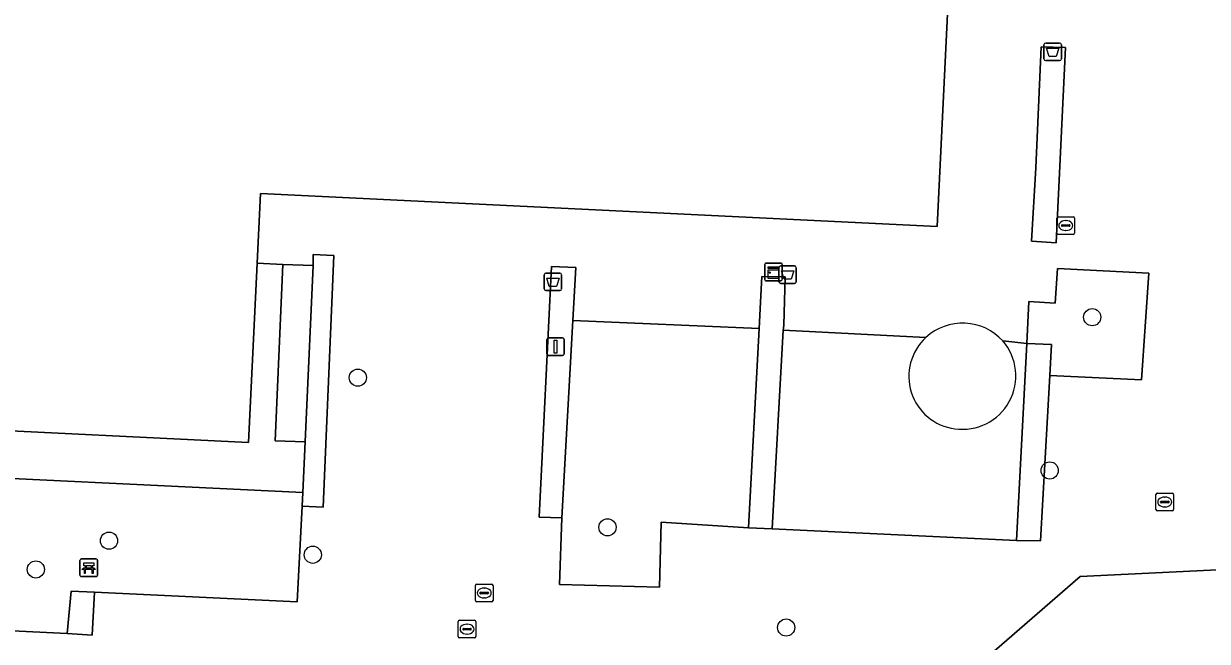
# Model space of a CAD drawing. Extents: x 162989 to 165008, y 383432 to 384338.
# Drawn here: x 164394.8 to 164462.2, y 383936.1 to 383971.2 of the extents above; entities that cross this region are included whole.
import ezdxf

# ---------------------------------------------------------------- set-up
doc = ezdxf.new("R2010")
doc.units = 0
for name, color, linetype in [('IMGEO_Afvalbak', 7, 'Continuous'), ('IMGEO_Bank', 7, 'Continuous'), ('IMGEO_Boom', 7, 'Continuous'), ('IMGEO_Groenvoorziening', 7, 'Continuous'), ('IMGEO_Haag', 7, 'Continuous'), ('IMGEO_Kast', 7, 'Continuous'), ('IMGEO_Kolk', 7, 'Continuous'), ('IMGEO_Lichtmast', 7, 'Continuous'), ('IMGEO_Pand', 7, 'Continuous'), ('IMGEO_Rioolput', 7, 'Continuous'), ('IMGEO_Terreindeel_zand', 7, 'Continuous'), ('IMGEO_Voetpad_open', 7, 'Continuous')]:
    doc.layers.add(name, color=color, linetype=linetype)

msp = doc.modelspace()

# ---------------------------------------------------------------- linework, layer by layer
at = {"layer": 'IMGEO_Afvalbak'}
for p, q in [((164452.918, 383969.198), (164452.918, 383969.998)), ((164452.918, 383969.998), (164452.918, 383969.198)), ((164453.018, 383970.098), (164453.808, 383970.098)), ((164453.808, 383970.098), (164453.018, 383970.098)), ((164453.908, 383969.998), (164453.908, 383969.198)), ((164453.908, 383969.198), (164453.908, 383969.998)), ((164453.808, 383969.098), (164453.018, 383969.098)), ((164453.018, 383969.098), (164453.808, 383969.098)), ((164424.472, 383956.114), (164424.472, 383956.914)), ((164424.472, 383956.914), (164424.472, 383956.114)), ((164424.572, 383957.014), (164425.362, 383957.014)), ((164425.362, 383957.014), (164424.572, 383957.014)), ((164425.462, 383956.914), (164425.462, 383956.114)), ((164425.462, 383956.114), (164425.462, 383956.914)), ((164437.832, 383956.522), (164437.832, 383957.322)), ((164437.832, 383957.322), (164437.832, 383956.522)), ((164437.932, 383957.422), (164438.722, 383957.422)), ((164438.722, 383957.422), (164437.932, 383957.422)), ((164438.822, 383957.322), (164438.822, 383956.522)), ((164438.822, 383956.522), (164438.822, 383957.322)), ((164438.722, 383956.422), (164437.932, 383956.422)), ((164437.932, 383956.422), (164438.722, 383956.422)), ((164425.362, 383956.014), (164424.572, 383956.014)), ((164424.572, 383956.014), (164425.362, 383956.014))]:
    msp.add_line(p, q, dxfattribs=at)
for points in [[(164453.061, 383969.812), (164453.765, 383969.812), (164453.616, 383969.342), (164453.21, 383969.342), (164453.061, 383969.812)], [(164437.975, 383957.136), (164438.679, 383957.136), (164438.53, 383956.666), (164438.124, 383956.666), (164437.975, 383957.136)], [(164424.615, 383956.728), (164425.319, 383956.728), (164425.17, 383956.258), (164424.764, 383956.258), (164424.615, 383956.728)]]:
    msp.add_lwpolyline(points, dxfattribs=at)
for centre, start, end in [((164453.018, 383969.998), 90, 180), ((164453.018, 383969.998), 90, 180), ((164453.808, 383969.998), 0, 90), ((164453.808, 383969.998), 360, 90), ((164453.018, 383969.198), 180, 270), ((164453.018, 383969.198), 180, 270), ((164453.808, 383969.198), 270, 0), ((164453.808, 383969.198), 270, 0), ((164424.572, 383956.914), 90, 180), ((164424.572, 383956.914), 90, 180), ((164425.362, 383956.914), 0, 90), ((164425.362, 383956.914), 360, 90), ((164437.932, 383957.322), 90, 180), ((164437.932, 383957.322), 90, 180), ((164438.722, 383957.322), 0, 90), ((164438.722, 383957.322), 360, 90), ((164424.572, 383956.114), 180, 270), ((164424.572, 383956.114), 180, 270), ((164425.362, 383956.114), 270, 0), ((164425.362, 383956.114), 270, 0), ((164437.932, 383956.522), 180, 270), ((164437.932, 383956.522), 180, 270), ((164438.722, 383956.522), 270, 0), ((164438.722, 383956.522), 270, 0)]:
    msp.add_arc(centre, 0.1, start, end, dxfattribs=at)
at = {"layer": 'IMGEO_Bank'}
for p, q in [((164398.054, 383939.824), (164398.054, 383940.665)), ((164398.054, 383940.665), (164398.054, 383939.824)), ((164398.129, 383940.749), (164398.97, 383940.749)), ((164398.97, 383940.749), (164398.129, 383940.749)), ((164399.054, 383940.674), (164399.054, 383939.833)), ((164399.054, 383939.833), (164399.054, 383940.674)), ((164398.751, 383940.147), (164398.358, 383940.147)), ((164398.363, 383940.255), (164398.363, 383940.361)), ((164398.407, 383940.361), (164398.407, 383940.255)), ((164398.695, 383940.367), (164398.413, 383940.367)), ((164398.413, 383940.249), (164398.695, 383940.249)), ((164398.701, 383940.255), (164398.701, 383940.361)), ((164398.745, 383940.361), (164398.745, 383940.255)), ((164398.979, 383939.749), (164398.138, 383939.749)), ((164398.138, 383939.749), (164398.979, 383939.749))]:
    msp.add_line(p, q, dxfattribs=at)
for points in [[(164398.301, 383940.147), (164398.159, 383940.147), (164398.271, 383940.249), (164398.357, 383940.249)], [(164398.357, 383940.367), (164398.271, 383940.367), (164398.271, 383940.528), (164398.834, 383940.528), (164398.834, 383940.367), (164398.751, 383940.367)], [(164398.351, 383940.14), (164398.351, 383939.933), (164398.308, 383939.933), (164398.308, 383940.14)], [(164398.751, 383940.249), (164398.834, 383940.249), (164398.946, 383940.147), (164398.807, 383940.147)], [(164398.801, 383940.14), (164398.801, 383939.933), (164398.757, 383939.933), (164398.757, 383940.14)]]:
    msp.add_lwpolyline(points, dxfattribs=at)
for centre, radius, start, end in [((164398.132, 383940.671), 0.0779, 92.4484, 184.28452), ((164398.132, 383940.671), 0.0779, 92.4484, 184.28452), ((164398.976, 383940.671), 0.0779, 2.4484, 94.28452), ((164398.976, 383940.671), 0.0779, 2.4484, 94.28452), ((164398.301, 383940.14), 0.00671, 2.89567, 87.10433), ((164398.358, 383940.14), 0.00671, 92.89567, 177.10433), ((164398.356, 383940.36), 0.00671, 2.89567, 87.10433), ((164398.356, 383940.256), 0.00671, 272.89567, 357.10433), ((164398.413, 383940.36), 0.00671, 92.89567, 177.10433), ((164398.413, 383940.256), 0.00671, 182.89567, 267.10433), ((164398.695, 383940.36), 0.00671, 2.89567, 87.10433), ((164398.695, 383940.256), 0.00671, 272.89567, 357.10433), ((164398.752, 383940.36), 0.00671, 92.89567, 177.10433), ((164398.752, 383940.256), 0.00671, 182.89567, 267.10433), ((164398.75, 383940.14), 0.00671, 2.89567, 87.10433), ((164398.807, 383940.14), 0.00671, 92.89567, 177.10433), ((164398.132, 383939.827), 0.0779, 182.4484, 274.28452), ((164398.132, 383939.827), 0.0779, 182.4484, 274.28452), ((164398.976, 383939.827), 0.0779, 272.4484, 4.28452), ((164398.976, 383939.827), 0.0779, 272.4484, 4.28452)]:
    msp.add_arc(centre, radius, start, end, dxfattribs=at)
at = {"layer": 'IMGEO_Boom'}
for centre in [(164455.664, 383954.502), (164413.868, 383951.066), (164453.243, 383945.786), (164428.075, 383942.551), (164399.709, 383941.788), (164411.303, 383940.991), (164395.54, 383940.156), (164438.246, 383936.849)]:
    msp.add_circle(centre, 0.489, dxfattribs=at)
at = {"layer": 'IMGEO_Groenvoorziening'}
for points in [[(164452.75, 383969.894), (164452.448, 383962.999), (164452.216, 383958.826), (164453.61, 383958.728), (164454.148, 383969.855)], [(164411.318, 383957.441), (164409.602, 383957.51), (164409.16, 383947.464), (164410.863, 383947.41)], [(164412.499, 383958.017), (164411.325, 383958.062), (164411.318, 383957.441), (164410.863, 383947.41), (164410.732, 383944.527), (164410.697, 383943.756), (164411.9, 383943.701)], [(164426.102, 383954.318), (164426.267, 383957.331), (164424.882, 383957.386), (164424.186, 383943.126), (164425.471, 383943.094)], [(164438.076, 383953.763), (164438.087, 383953.872), (164438.104, 383954.053), (164438.195, 383956.795), (164436.859, 383956.829), (164436.783, 383955.36), (164436.705, 383953.862), (164436.092, 383942.522), (164437.442, 383942.464)], [(164458.88, 383957.003), (164453.688, 383957.274), (164453.559, 383955.308), (164452.061, 383955.389), (164451.936, 383953.014), (164453.339, 383952.944), (164453.244, 383951.194), (164458.461, 383950.932)], [(164436.705, 383953.862), (164426.102, 383954.318), (164425.471, 383943.094), (164425.34, 383939.296), (164431.044, 383939.149), (164431.138, 383942.84), (164436.092, 383942.522)], [(164453.244, 383951.194), (164453.339, 383952.944), (164451.936, 383953.014), (164451.35, 383941.804), (164452.72, 383941.782)], [(164398.88, 383938.867), (164397.55, 383938.923), (164397.33, 383936.512), (164398.741, 383936.409)]]:
    msp.add_lwpolyline(points, close=True, dxfattribs=at)
for points in [[(164446.202, 383953.354), (164438.076, 383953.763), (164437.442, 383942.464), (164451.35, 383941.804), (164451.936, 383953.014)], [(164451.936, 383953.014), (164450.573, 383953.156)], [(164466.285, 383939.899), (164463.164, 383940.151), (164454.97, 383939.759), (164443.613, 383929.894), (164430.791, 383934.62), (164424.857, 383934.827)]]:
    msp.add_lwpolyline(points, dxfattribs=at)
for centre, radius, start, end in [((164448.231, 383951.137), 3.005, 132.45875, 262.58922), ((164448.275, 383951.166), 3.04, 261.82072, 40.90056)]:
    msp.add_arc(centre, radius, start, end, dxfattribs=at)
at = {"layer": 'IMGEO_Haag'}
for points in [[(164452.75, 383969.894), (164452.448, 383962.999), (164452.216, 383958.826), (164453.61, 383958.728), (164454.148, 383969.855)], [(164412.499, 383958.017), (164411.325, 383958.062), (164411.318, 383957.441), (164410.863, 383947.41), (164410.732, 383944.527), (164410.697, 383943.756), (164411.9, 383943.701)], [(164424.882, 383957.386), (164424.186, 383943.126), (164425.471, 383943.094), (164426.102, 383954.318), (164426.267, 383957.331)], [(164438.195, 383956.795), (164436.859, 383956.829), (164436.783, 383955.36), (164436.705, 383953.862), (164436.092, 383942.522), (164437.442, 383942.464), (164438.076, 383953.763), (164438.087, 383953.872), (164438.104, 383954.053)], [(164453.244, 383951.194), (164453.339, 383952.944), (164451.936, 383953.014), (164451.35, 383941.804), (164452.72, 383941.782)], [(164397.55, 383938.923), (164397.33, 383936.512), (164398.741, 383936.409), (164398.88, 383938.867)]]:
    msp.add_lwpolyline(points, close=True, dxfattribs=at)
at = {"layer": 'IMGEO_Kast'}
for p, q in [((164437.024, 383956.652), (164437.024, 383957.493)), ((164437.024, 383957.493), (164437.024, 383956.652)), ((164437.099, 383957.577), (164437.94, 383957.577)), ((164437.94, 383957.577), (164437.099, 383957.577)), ((164438.024, 383957.502), (164438.024, 383956.661)), ((164438.024, 383956.661), (164438.024, 383957.502)), ((164437.949, 383956.577), (164437.108, 383956.577)), ((164437.108, 383956.577), (164437.949, 383956.577))]:
    msp.add_line(p, q, dxfattribs=at)
for points in [[(164437.219, 383957.367), (164437.819, 383957.367), (164437.819, 383957.282), (164437.219, 383957.282), (164437.219, 383957.367)], [(164437.219, 383957.192), (164437.819, 383957.192), (164437.819, 383956.703), (164437.219, 383956.703), (164437.219, 383957.192)]]:
    msp.add_lwpolyline(points, dxfattribs=at)
msp.add_circle((164437.303, 383957.041), 0.0377, dxfattribs=at)
for centre, start, end in [((164437.102, 383957.499), 92.4484, 184.28452), ((164437.102, 383957.499), 92.4484, 184.28452), ((164437.946, 383957.499), 2.4484, 94.28452), ((164437.946, 383957.499), 2.4484, 94.28452), ((164437.102, 383956.655), 182.4484, 274.28452), ((164437.102, 383956.655), 182.4484, 274.28452), ((164437.946, 383956.655), 272.4484, 4.28452), ((164437.946, 383956.655), 272.4484, 4.28452)]:
    msp.add_arc(centre, 0.0779, start, end, dxfattribs=at)
at = {"layer": 'IMGEO_Kolk'}
for p, q in [((164459.292, 383943.565), (164459.292, 383944.417)), ((164459.367, 383944.491), (164460.219, 383944.491)), ((164459.551, 383943.985), (164459.551, 383943.997)), ((164459.594, 383944.034), (164459.992, 383944.034)), ((164459.78, 383944.271), (164459.805, 383944.271)), ((164460.035, 383943.997), (164460.035, 383943.985)), ((164460.293, 383944.417), (164460.293, 383943.565)), ((164460.219, 383943.491), (164459.367, 383943.491)), ((164459.989, 383943.948), (164459.591, 383943.948)), ((164459.803, 383943.711), (164459.778, 383943.711)), ((164420.56, 383938.39), (164420.56, 383939.242)), ((164420.635, 383939.316), (164421.487, 383939.316)), ((164421.561, 383939.242), (164421.561, 383938.39)), ((164420.819, 383938.81), (164420.819, 383938.822)), ((164421.257, 383938.773), (164420.859, 383938.773)), ((164420.862, 383938.859), (164421.26, 383938.859)), ((164421.048, 383939.096), (164421.073, 383939.096)), ((164421.303, 383938.822), (164421.303, 383938.81)), ((164421.487, 383938.316), (164420.635, 383938.316)), ((164421.071, 383938.536), (164421.046, 383938.536)), ((164419.658, 383937.26), (164420.51, 383937.26)), ((164419.583, 383936.334), (164419.583, 383937.186)), ((164419.842, 383936.754), (164419.842, 383936.766)), ((164420.28, 383936.717), (164419.882, 383936.717)), ((164419.885, 383936.803), (164420.283, 383936.803)), ((164420.071, 383937.04), (164420.096, 383937.04)), ((164420.326, 383936.766), (164420.326, 383936.754)), ((164420.584, 383937.186), (164420.584, 383936.334)), ((164420.51, 383936.26), (164419.658, 383936.26)), ((164420.094, 383936.48), (164420.069, 383936.48))]:
    msp.add_line(p, q, dxfattribs=at)
for points in [[(164459.292, 383943.565), (164459.292, 383944.417)], [(164459.367, 383944.491), (164460.219, 383944.491)], [(164460.293, 383944.417), (164460.293, 383943.565)], [(164460.219, 383943.491), (164459.367, 383943.491)], [(164420.56, 383938.39), (164420.56, 383939.242)], [(164420.635, 383939.316), (164421.487, 383939.316)], [(164421.561, 383939.242), (164421.561, 383938.39)], [(164421.487, 383938.316), (164420.635, 383938.316)], [(164419.658, 383937.26), (164420.51, 383937.26)], [(164419.583, 383936.334), (164419.583, 383937.186)], [(164420.584, 383937.186), (164420.584, 383936.334)], [(164420.51, 383936.26), (164419.658, 383936.26)]]:
    msp.add_lwpolyline(points, dxfattribs=at)
for centre, radius, start, end in [((164459.369, 383944.415), 0.0765, 91.55205, 178.44795), ((164459.369, 383944.415), 0.0765, 91.55205, 178.44795), ((164459.591, 383943.994), 0.0403, 85.87752, 175.75265), ((164459.588, 383943.984), 0.0366, 178.93798, 274.71019), ((164459.992, 383943.991), 0.043, 264.86636, 352.45326), ((164459.996, 383943.996), 0.0386, 1.73085, 96.63898), ((164460.217, 383944.415), 0.0765, 1.55205, 88.44795), ((164460.217, 383944.415), 0.0765, 1.55205, 88.44795), ((164459.369, 383943.567), 0.0765, 181.55205, 268.44795), ((164459.369, 383943.567), 0.0765, 181.55205, 268.44795), ((164460.217, 383943.567), 0.0765, 271.55205, 358.44795), ((164460.217, 383943.567), 0.0765, 271.55205, 358.44795), ((164420.637, 383939.24), 0.0765, 91.55205, 178.44795), ((164420.637, 383939.24), 0.0765, 91.55205, 178.44795), ((164421.485, 383939.24), 0.0765, 1.55205, 88.44795), ((164421.485, 383939.24), 0.0765, 1.55205, 88.44795), ((164420.859, 383938.819), 0.0403, 85.87752, 175.75265), ((164420.856, 383938.809), 0.0366, 178.93798, 274.71019), ((164421.26, 383938.816), 0.043, 264.86636, 352.45326), ((164421.264, 383938.821), 0.0386, 1.73085, 96.63898), ((164420.637, 383938.392), 0.0765, 181.55205, 268.44795), ((164420.637, 383938.392), 0.0765, 181.55205, 268.44795), ((164421.485, 383938.392), 0.0765, 271.55205, 358.44795), ((164421.485, 383938.392), 0.0765, 271.55205, 358.44795), ((164419.66, 383937.184), 0.0765, 91.55205, 178.44795), ((164419.66, 383937.184), 0.0765, 91.55205, 178.44795), ((164420.508, 383937.184), 0.0765, 1.55205, 88.44795), ((164420.508, 383937.184), 0.0765, 1.55205, 88.44795), ((164419.882, 383936.763), 0.0403, 85.87752, 175.75265), ((164419.879, 383936.753), 0.0366, 178.93798, 274.71019), ((164420.283, 383936.76), 0.043, 264.86636, 352.45326), ((164420.287, 383936.765), 0.0386, 1.73085, 96.63898), ((164419.66, 383936.336), 0.0765, 181.55205, 268.44795), ((164419.66, 383936.336), 0.0765, 181.55205, 268.44795), ((164420.508, 383936.336), 0.0765, 271.55205, 358.44795), ((164420.508, 383936.336), 0.0765, 271.55205, 358.44795)]:
    msp.add_arc(centre, radius, start, end, dxfattribs=at)
for centre, major_axis, ratio, start_param, end_param in [((164459.779, 383943.991), (-0.387, 0.002), 0.722429, 4.712389, 7.853982), ((164459.804, 383943.991), (-0.39, 0.002), 0.717154, 1.570796, 4.712389), ((164421.047, 383938.816), (-0.387, 0.002), 0.722429, 4.712389, 7.853982), ((164421.072, 383938.816), (-0.39, 0.002), 0.717154, 1.570796, 4.712389), ((164420.07, 383936.76), (-0.387, 0.002), 0.722429, 4.712389, 7.853982), ((164420.095, 383936.76), (-0.39, 0.002), 0.717154, 1.570796, 4.712389)]:
    msp.add_ellipse(centre, major_axis=major_axis, ratio=ratio, start_param=start_param, end_param=end_param, dxfattribs=at)
at = {"layer": 'IMGEO_Lichtmast'}
for p, q in [((164424.627, 383952.428), (164424.627, 383953.228)), ((164424.627, 383953.228), (164424.627, 383952.428)), ((164424.727, 383953.328), (164425.517, 383953.328)), ((164425.517, 383953.328), (164424.727, 383953.328)), ((164425.617, 383953.228), (164425.617, 383952.428)), ((164425.617, 383952.428), (164425.617, 383953.228)), ((164425.517, 383952.328), (164424.727, 383952.328)), ((164424.727, 383952.328), (164425.517, 383952.328))]:
    msp.add_line(p, q, dxfattribs=at)
msp.add_lwpolyline([(164425.047, 383953.203), (164425.197, 383953.203), (164425.197, 383952.453), (164425.047, 383952.453), (164425.047, 383953.203)], dxfattribs=at)
for centre, start, end in [((164424.727, 383953.228), 90, 180), ((164424.727, 383953.228), 90, 180), ((164425.517, 383953.228), 0, 90), ((164425.517, 383953.228), 360, 90), ((164424.727, 383952.428), 180, 270), ((164424.727, 383952.428), 180, 270), ((164425.517, 383952.428), 270, 0), ((164425.517, 383952.428), 270, 0)]:
    msp.add_arc(centre, 0.1, start, end, dxfattribs=at)
at = {"layer": 'IMGEO_Pand'}
msp.add_lwpolyline([(164337.474, 384014.861), (164337.135, 384008.011), (164337.13, 384007.922), (164336.742, 384000.044), (164335.749, 383979.909), (164349.478, 383979.22), (164368.038, 383978.406), (164368.17, 383981.423), (164370.108, 383981.343), (164375.145, 383981.135), (164374.853, 383974.882), (164374.273, 383963.046), (164373.587, 383949.04), (164407.638, 383947.385), (164408.132, 383957.569), (164408.324, 383961.538), (164446.839, 383959.669), (164448.368, 383991.274), (164451.754, 383991.109), (164451.831, 383992.687), (164452.631, 384009.075), (164419.84, 384010.685), (164420.413, 384023.272)], dxfattribs=at)
at = {"layer": 'IMGEO_Rioolput'}
for p, q in [((164453.658, 383959.292), (164453.658, 383960.144)), ((164453.733, 383960.218), (164454.585, 383960.218)), ((164454.659, 383960.144), (164454.659, 383959.292)), ((164453.917, 383959.712), (164453.917, 383959.724)), ((164454.355, 383959.675), (164453.957, 383959.675)), ((164453.96, 383959.761), (164454.358, 383959.761)), ((164454.146, 383959.998), (164454.171, 383959.998)), ((164454.401, 383959.724), (164454.401, 383959.712)), ((164454.585, 383959.218), (164453.733, 383959.218)), ((164454.169, 383959.438), (164454.144, 383959.438))]:
    msp.add_line(p, q, dxfattribs=at)
for points in [[(164453.658, 383959.292), (164453.658, 383960.144)], [(164453.733, 383960.218), (164454.585, 383960.218)], [(164454.659, 383960.144), (164454.659, 383959.292)], [(164454.585, 383959.218), (164453.733, 383959.218)]]:
    msp.add_lwpolyline(points, dxfattribs=at)
for centre, radius, start, end in [((164453.735, 383960.142), 0.0765, 91.55205, 178.44795), ((164453.735, 383960.142), 0.0765, 91.55205, 178.44795), ((164454.583, 383960.142), 0.0765, 1.55205, 88.44795), ((164454.583, 383960.142), 0.0765, 1.55205, 88.44795), ((164453.957, 383959.721), 0.0403, 85.87752, 175.75265), ((164453.954, 383959.711), 0.0366, 178.93798, 274.71019), ((164454.358, 383959.718), 0.043, 264.86636, 352.45326), ((164454.362, 383959.723), 0.0386, 1.73085, 96.63898), ((164453.735, 383959.294), 0.0765, 181.55205, 268.44795), ((164453.735, 383959.294), 0.0765, 181.55205, 268.44795), ((164454.583, 383959.294), 0.0765, 271.55205, 358.44795), ((164454.583, 383959.294), 0.0765, 271.55205, 358.44795)]:
    msp.add_arc(centre, radius, start, end, dxfattribs=at)
for centre, major_axis, ratio, start_param, end_param in [((164454.145, 383959.718), (-0.387, 0.002), 0.722429, 4.712389, 7.853982), ((164454.17, 383959.718), (-0.39, 0.002), 0.717154, 1.570796, 4.712389)]:
    msp.add_ellipse(centre, major_axis=major_axis, ratio=ratio, start_param=start_param, end_param=end_param, dxfattribs=at)
at = {"layer": 'IMGEO_Terreindeel_zand'}
msp.add_lwpolyline([(164410.697, 383943.756), (164410.732, 383944.527), (164386.302, 383945.716), (164386.019, 383937.052), (164397.33, 383936.512), (164397.55, 383938.923), (164398.88, 383938.867), (164410.413, 383938.32)], close=True, dxfattribs=at)
for centre, radius, start, end in [((164448.289, 383951.086), 3.082, 42.19089, 132.62182), ((164448.231, 383951.137), 3.005, 132.45875, 262.58922), ((164448.275, 383951.166), 3.04, 261.82072, 40.90056)]:
    msp.add_arc(centre, radius, start, end, dxfattribs=at)
at = {"layer": 'IMGEO_Voetpad_open'}
for points in [[(164420.413, 384023.272), (164419.84, 384010.685), (164452.631, 384009.075), (164451.831, 383992.687), (164451.754, 383991.109), (164448.368, 383991.274), (164446.839, 383959.669), (164408.324, 383961.538), (164408.132, 383957.569), (164409.602, 383957.51), (164411.318, 383957.441), (164411.325, 383958.062), (164412.499, 383958.017), (164411.9, 383943.701), (164410.697, 383943.756), (164410.413, 383938.32), (164398.88, 383938.867), (164398.741, 383936.409), (164397.33, 383936.512), (164386.019, 383937.052), (164384.615, 383937.12), (164384.87, 383944.792), (164370.906, 383945.421)], [(164450.573, 383953.156), (164451.936, 383953.014), (164452.061, 383955.389), (164453.559, 383955.308), (164453.688, 383957.274), (164458.88, 383957.003), (164458.461, 383950.932), (164453.244, 383951.194), (164452.72, 383941.782), (164451.35, 383941.804), (164437.442, 383942.464), (164436.092, 383942.522), (164431.138, 383942.84), (164431.044, 383939.149), (164425.34, 383939.296), (164425.471, 383943.094), (164424.186, 383943.126), (164424.882, 383957.386), (164426.267, 383957.331), (164426.102, 383954.318), (164436.705, 383953.862), (164436.783, 383955.36), (164436.859, 383956.829), (164438.195, 383956.795), (164438.104, 383954.053), (164438.087, 383953.872), (164438.076, 383953.763), (164446.202, 383953.354)], [(164424.857, 383934.827), (164430.791, 383934.62), (164443.613, 383929.894), (164454.97, 383939.759), (164463.164, 383940.151)]]:
    msp.add_lwpolyline(points, dxfattribs=at)
for points in [[(164452.75, 383969.894), (164454.148, 383969.855), (164453.61, 383958.728), (164452.216, 383958.826), (164452.448, 383962.999)], [(164410.863, 383947.41), (164409.16, 383947.464), (164409.602, 383957.51), (164408.132, 383957.569), (164407.638, 383947.385), (164373.587, 383949.04), (164374.273, 383963.046), (164371.593, 383963.175), (164371.121, 383952.631), (164370.89, 383946.445), (164386.302, 383945.716), (164410.732, 383944.527)]]:
    msp.add_lwpolyline(points, close=True, dxfattribs=at)
msp.add_arc((164448.289, 383951.086), 3.082, 42.19089, 132.62182, dxfattribs=at)

doc.saveas('drawing.dxf')
